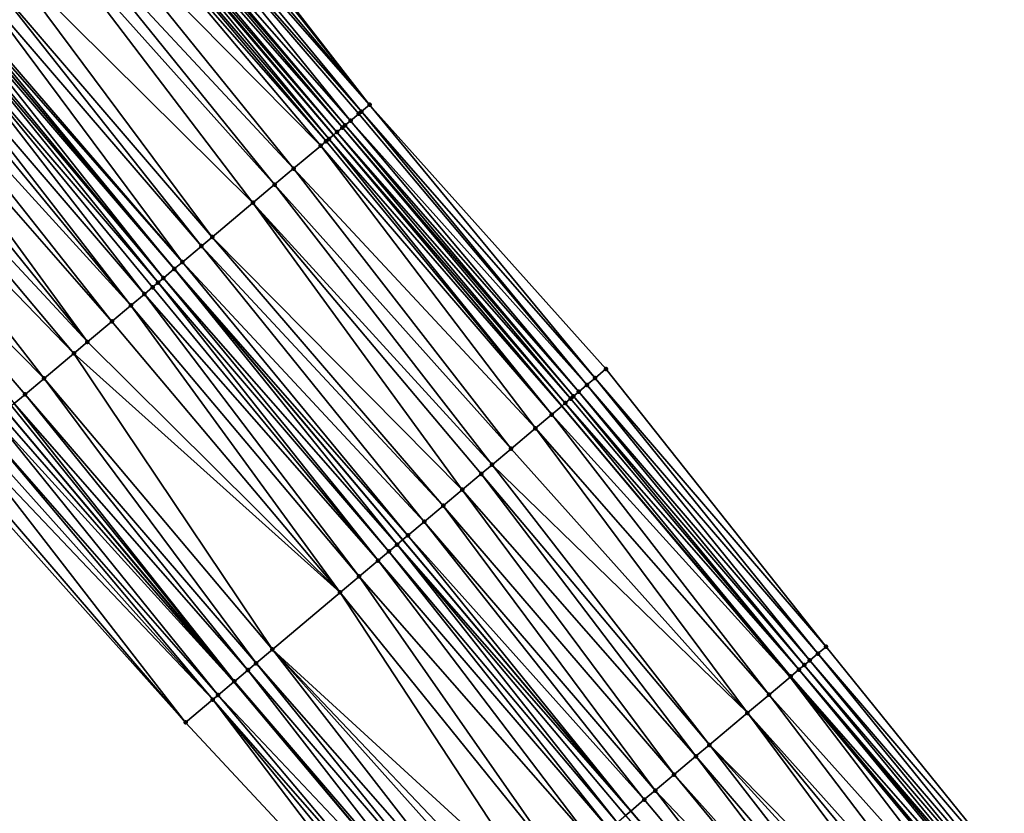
# Model space of a CAD drawing. Header units: feet. Extents: x 2004186 to 2014793, y 836912 to 864902.
# Tile 456 of 656: x 2008087 to 2008142, y 851136 to 851181. Entities that reach past the tile are written whole.
import ezdxf

# ---------------------------------------------------------------- set-up
doc = ezdxf.new("R2010")
doc.units = ezdxf.units.FT
doc.header["$LTSCALE"] = 100
doc.header["$MEASUREMENT"] = 0
for name, color, linetype, lineweight in [('EP_Travel Lane', 5, 'Continuous', 40), ('GPL_Skip Line', 2, 'Continuous', 40), ('Road Shots', 4, 'Continuous', 200), ('Road X-Section', 30, 'Continuous', 13)]:
    doc.layers.add(name, color=color, linetype=linetype, lineweight=lineweight)
doc.layers.add('I-77 SB_MM21-27-Surface-Border', color=7, linetype='Continuous')
doc.layers.add('I-77 SB_MM21-27-Surface-TIN', color=7, linetype='Continuous')

msp = doc.modelspace()

# ---------------------------------------------------------------- linework, layer by layer
at = {"layer": 'EP_Travel Lane'}
for points in [[(2008168.975943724, 851098.1519563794, 431.4982138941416), (2008156.096774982, 851113.4519299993, 431.5766778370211), (2008143.21474056, 851128.7505422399, 431.6521320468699), (2008130.332736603, 851144.0491183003, 431.7395682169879), (2008117.450719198, 851159.3477103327, 431.8216904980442), (2008104.568692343, 851174.6463135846, 431.9001265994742), (2008091.686671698, 851189.9449094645, 431.9809875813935), (2008078.804630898, 851205.2435292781, 432.0539081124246), (2008065.922593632, 851220.5421448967, 432.1282099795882), (2008053.047098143, 851235.83065197, 432.1888794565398), (2008040.16320563, 851251.1277078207, 432.2679132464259), (2008027.279285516, 851266.4247964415, 432.3348183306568), (2008014.395405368, 851281.7218376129, 432.4192990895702), (2008001.5114632, 851297.0189524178, 432.476463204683), (2007988.627579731, 851312.3159975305, 432.5595114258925), (2007975.73898233, 851327.6280326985, 432.6249434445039), (2007962.876371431, 851342.9429631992, 432.7072219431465)], [(2008137.537942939, 851097.8331091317, 431.5089048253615), (2008124.675411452, 851113.1481783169, 431.575924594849), (2008111.81300933, 851128.4630934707, 431.6940132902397), (2008098.950484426, 851143.7781548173, 431.7636693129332), (2008086.087955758, 851159.0932206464, 431.8318016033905), (2008073.225452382, 851174.40825636, 431.9099365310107), (2008060.362915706, 851189.723331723, 431.9749316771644), (2008047.50041343, 851205.0383661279, 432.0535116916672), (2008034.631095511, 851220.3639636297, 432.1334732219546), (2008021.77051637, 851235.6806376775, 432.2042453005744), (2008008.909944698, 851250.9973028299, 432.2782814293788), (2007996.049402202, 851266.3139332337, 432.3652267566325), (2007983.188806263, 851281.6306272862, 432.4285804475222), (2007970.328254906, 851296.9472682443, 432.5115823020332), (2007957.471429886, 851312.2471085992, 432.5908229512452), (2007944.582377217, 851327.5398192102, 432.6646370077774), (2007931.693373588, 851342.8324716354, 432.7575893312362)]]:
    msp.add_polyline3d(points, dxfattribs=at)
at = {"layer": 'GPL_Skip Line'}
msp.add_polyline3d([(2008147.100408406, 851105.8798665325, 431.7113844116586), (2008134.222225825, 851121.1818336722, 431.7648427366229), (2008121.344210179, 851136.4836024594, 431.8840917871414), (2008108.466087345, 851151.7854986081, 431.9610968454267), (2008095.58793975, 851167.0874241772, 432.0283434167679), (2008082.709818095, 851182.3893189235, 432.1058136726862), (2008069.831709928, 851197.6911976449, 432.1885990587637), (2008056.953592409, 851212.9930874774, 432.2676991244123), (2008044.085184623, 851228.3031301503, 432.3476371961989), (2008031.222611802, 851243.6181908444, 432.4051257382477), (2008018.360092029, 851258.933188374, 432.4860234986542), (2008005.497594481, 851274.2481594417, 432.576728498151), (2007992.634994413, 851289.5632525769, 432.6221940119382), (2007979.772513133, 851304.878204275, 432.7200773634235), (2007966.90585172, 851320.1897797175, 432.7869067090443), (2007954.024274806, 851335.4887410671, 432.8691550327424)], dxfattribs=at)
at = {"layer": 'I-77 SB_MM21-27-Surface-Border', "color": 3, "linetype": 'ByBlock', "lineweight": -2}
for points in [[(2008135.776214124, 851096.3508253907, 431.4326714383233), (2008122.285934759, 851111.1376832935, 431.4796372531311), (2008109.86700663, 851126.8257662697, 431.6096192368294), (2008096.223667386, 851141.4838892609, 431.6409532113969), (2008082.886435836, 851156.3994964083, 431.6988415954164), (2008069.549164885, 851171.3151503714, 431.7412308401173), (2008056.517974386, 851186.4883208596, 431.7994881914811), (2008043.48677521, 851201.6615016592, 431.8543413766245), (2008030.606952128, 851216.9851245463, 431.9389049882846), (2008017.744442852, 851232.3001095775, 432.0244525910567), (2008005.035125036, 851247.7436729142, 432.127716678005), (2007992.325728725, 851263.1873297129, 432.1963884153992), (2007980.229009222, 851279.1454057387, 432.2968142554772), (2007966.906955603, 851294.0746200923, 432.3422845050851), (2007954.206657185, 851309.4991080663, 432.4166527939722), (2007943.161217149, 851326.3435795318, 432.5948221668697), (2007928.902533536, 851340.4834130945, 432.6035310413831)], [(2007977.767407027, 851329.336725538, 432.475256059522), (2007990.798725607, 851314.140096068, 432.4224696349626), (2008004.120595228, 851299.2111007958, 432.2957558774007), (2008016.983180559, 851283.8960252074, 432.2437961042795), (2008029.998765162, 851268.7097567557, 432.1247981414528), (2008042.861319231, 851253.3947183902, 432.0590101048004), (2008053.120732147, 851235.8925228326, 432.1827313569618), (2008068.582184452, 851222.7816445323, 431.8991331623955), (2008081.460352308, 851207.4796948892, 431.8398852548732), (2008094.338488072, 851192.1777833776, 431.7679758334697), (2008106.604688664, 851176.3605705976, 431.7532943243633), (2008119.941802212, 851161.4451036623, 431.6488435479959), (2008132.360941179, 851145.7567701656, 431.6019749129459), (2008144.933063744, 851130.197262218, 431.5407028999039), (2008157.964156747, 851115.0242075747, 431.4439957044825), (2008171.606978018, 851100.3674021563, 431.3233325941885)]]:
    msp.add_polyline3d(points, dxfattribs=at)
at = {"layer": 'I-77 SB_MM21-27-Surface-TIN', "color": 128, "linetype": 'ByBlock', "lineweight": -2}
for points in [[(2008094.185500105, 851192.0489630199, 431.7806378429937), (2008093.726545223, 851191.6624912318, 431.8221778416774), (2008106.604688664, 851176.3605705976, 431.7532943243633)], [(2008094.338488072, 851192.1777833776, 431.7679758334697), (2008094.185500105, 851192.0489630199, 431.7806378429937), (2008106.604688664, 851176.3605705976, 431.7532943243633)], [(2008093.420566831, 851191.4048534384, 431.8465327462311), (2008092.961614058, 851191.0183791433, 431.8889042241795), (2008106.145705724, 851175.9741321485, 431.7837762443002)], [(2008093.726545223, 851191.6624912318, 431.8221778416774), (2008093.420566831, 851191.4048534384, 431.8465327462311), (2008106.604688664, 851176.3605705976, 431.7532943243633)], [(2008093.420566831, 851191.4048534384, 431.8465327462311), (2008106.145705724, 851175.9741321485, 431.7837762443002), (2008106.604688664, 851176.3605705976, 431.7532943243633)], [(2008092.961614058, 851191.0183791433, 431.8889042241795), (2008092.34965809, 851190.5031025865, 431.9379356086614), (2008105.533774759, 851175.4588258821, 431.842661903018)], [(2008092.961614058, 851191.0183791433, 431.8889042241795), (2008105.992716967, 851175.8453127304, 431.7961266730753), (2008106.145705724, 851175.9741321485, 431.7837762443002)], [(2008092.961614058, 851191.0183791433, 431.8889042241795), (2008105.533774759, 851175.4588258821, 431.842661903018), (2008105.992716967, 851175.8453127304, 431.7961266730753)], [(2008091.890658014, 851190.1166844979, 431.9616643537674), (2008091.686671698, 851189.9449094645, 431.9809875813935), (2008104.768790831, 851174.8147764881, 431.8885934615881)], [(2008092.19666246, 851190.374291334, 431.9475775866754), (2008091.890658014, 851190.1166844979, 431.9616643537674), (2008105.074802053, 851175.0723752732, 431.8771771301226)], [(2008091.890658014, 851190.1166844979, 431.9616643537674), (2008104.768790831, 851174.8147764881, 431.8885934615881), (2008105.074802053, 851175.0723752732, 431.8771771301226)], [(2008092.34965809, 851190.5031025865, 431.9379356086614), (2008092.19666246, 851190.374291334, 431.9475775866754), (2008105.227800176, 851175.2011835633, 431.8685177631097)], [(2008092.19666246, 851190.374291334, 431.9475775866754), (2008105.074802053, 851175.0723752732, 431.8771771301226), (2008105.227800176, 851175.2011835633, 431.8685177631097)], [(2008092.34965809, 851190.5031025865, 431.9379356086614), (2008105.227800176, 851175.2011835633, 431.8685177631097), (2008105.533774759, 851175.4588258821, 431.842661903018)], [(2008091.278678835, 851189.6014355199, 432.0015482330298), (2008090.972642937, 851189.3438660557, 432.0032392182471), (2008104.156788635, 851174.2995548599, 431.919405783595)], [(2008091.584691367, 851189.8590327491, 431.9906479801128), (2008091.278678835, 851189.6014355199, 432.0015482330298), (2008104.309797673, 851174.4283501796, 431.915048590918)], [(2008091.278678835, 851189.6014355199, 432.0015482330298), (2008104.156788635, 851174.2995548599, 431.919405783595), (2008104.309797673, 851174.4283501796, 431.915048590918)], [(2008091.584691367, 851189.8590327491, 431.9906479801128), (2008104.568692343, 851174.6463135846, 431.9001265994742), (2008091.686671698, 851189.9449094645, 431.9809875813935)], [(2008091.584691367, 851189.8590327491, 431.9906479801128), (2008104.309797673, 851174.4283501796, 431.915048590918), (2008104.568692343, 851174.6463135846, 431.9001265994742)], [(2008104.768790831, 851174.8147764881, 431.8885934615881), (2008091.686671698, 851189.9449094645, 431.9809875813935), (2008104.568692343, 851174.6463135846, 431.9001265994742)], [(2008090.972642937, 851189.3438660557, 432.0032392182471), (2008089.748529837, 851188.3135519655, 432.0220214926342), (2008103.850750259, 851174.041988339, 431.9201206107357)], [(2008090.972642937, 851189.3438660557, 432.0032392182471), (2008103.850750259, 851174.041988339, 431.9201206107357), (2008104.156788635, 851174.2995548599, 431.919405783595)], [(2008089.748529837, 851188.3135519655, 432.0220214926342), (2008088.677417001, 851187.4120436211, 432.0329881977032), (2008102.320613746, 851172.7540899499, 431.9455142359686)], [(2008089.748529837, 851188.3135519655, 432.0220214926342), (2008102.320613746, 851172.7540899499, 431.9455142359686), (2008103.850750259, 851174.041988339, 431.9201206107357)], [(2008088.677417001, 851187.4120436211, 432.0329881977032), (2008087.912328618, 851186.7681183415, 432.037752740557), (2008101.249508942, 851171.8525720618, 431.9596465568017)], [(2008088.677417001, 851187.4120436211, 432.0329881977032), (2008101.249508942, 851171.8525720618, 431.9596465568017), (2008102.320613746, 851172.7540899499, 431.9455142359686)], [(2008087.912328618, 851186.7681183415, 432.037752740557), (2008085.770093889, 851184.9651124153, 432.0561164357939), (2008100.02536746, 851170.8222916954, 431.9672430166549)], [(2008087.912328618, 851186.7681183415, 432.037752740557), (2008100.02536746, 851170.8222916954, 431.9672430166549), (2008101.249508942, 851171.8525720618, 431.9596465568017)], [(2008085.770093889, 851184.9651124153, 432.0561164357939), (2008084.69899199, 851184.0635910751, 432.0713936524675), (2008097.730140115, 851168.8904709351, 431.9964365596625)], [(2008085.770093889, 851184.9651124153, 432.0561164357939), (2008097.730140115, 851168.8904709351, 431.9964365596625), (2008100.02536746, 851170.8222916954, 431.9672430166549)], [(2008084.69899199, 851184.0635910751, 432.0713936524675), (2008084.086944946, 851183.5484227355, 432.0845309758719), (2008097.118088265, 851168.3753083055, 432.0076799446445)], [(2008084.69899199, 851184.0635910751, 432.0713936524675), (2008097.118088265, 851168.3753083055, 432.0076799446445), (2008097.730140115, 851168.8904709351, 431.9964365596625)], [(2008084.086944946, 851183.5484227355, 432.0845309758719), (2008083.015859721, 851182.646881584, 432.1063794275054), (2008096.047001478, 851167.4737690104, 432.0289125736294)], [(2008084.086944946, 851183.5484227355, 432.0845309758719), (2008096.047001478, 851167.4737690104, 432.0289125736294), (2008097.118088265, 851168.3753083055, 432.0076799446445)], [(2008082.556792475, 851182.2605433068, 432.1036358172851), (2008095.58793975, 851167.0874241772, 432.0283434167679), (2008082.709818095, 851182.3893189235, 432.1058136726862)], [(2008082.862843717, 851182.5180945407, 432.1079915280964), (2008082.709818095, 851182.3893189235, 432.1058136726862), (2008095.58793975, 851167.0874241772, 432.0283434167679)], [(2008083.015859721, 851182.646881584, 432.1063794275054), (2008082.862843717, 851182.5180945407, 432.1079915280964), (2008096.047001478, 851167.4737690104, 432.0289125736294)], [(2008082.862843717, 851182.5180945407, 432.1079915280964), (2008095.58793975, 851167.0874241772, 432.0283434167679), (2008096.047001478, 851167.4737690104, 432.0289125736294)], [(2008082.097741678, 851181.8741854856, 432.1073746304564), (2008081.638660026, 851181.487864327, 432.098953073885), (2008094.669792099, 851166.3147632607, 432.0176694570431)], [(2008082.250764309, 851182.0029646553, 432.1083740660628), (2008082.097741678, 851181.8741854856, 432.1073746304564), (2008094.975834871, 851166.5723245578, 432.0186873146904)], [(2008082.097741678, 851181.8741854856, 432.1073746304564), (2008094.669792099, 851166.3147632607, 432.0176694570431), (2008094.975834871, 851166.5723245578, 432.0186873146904)], [(2008082.556792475, 851182.2605433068, 432.1036358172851), (2008082.250764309, 851182.0029646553, 432.1083740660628), (2008094.975834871, 851166.5723245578, 432.0186873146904)], [(2008082.556792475, 851182.2605433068, 432.1036358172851), (2008094.975834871, 851166.5723245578, 432.0186873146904), (2008095.58793975, 851167.0874241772, 432.0283434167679)], [(2008081.638660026, 851181.487864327, 432.098953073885), (2008080.873513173, 851180.8440085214, 432.0806741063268), (2008093.904640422, 851165.6709131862, 431.9974896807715)], [(2008081.638660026, 851181.487864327, 432.098953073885), (2008094.363740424, 851166.0572125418, 432.0131429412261), (2008094.669792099, 851166.3147632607, 432.0176694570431)], [(2008081.638660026, 851181.487864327, 432.098953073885), (2008093.904640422, 851165.6709131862, 431.9974896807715), (2008094.363740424, 851166.0572125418, 432.0131429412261)], [(2008080.873513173, 851180.8440085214, 432.0806741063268), (2008080.414417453, 851180.4577040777, 432.0667084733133), (2008093.139485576, 851165.0270668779, 431.9760605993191)], [(2008080.873513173, 851180.8440085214, 432.0806741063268), (2008093.139485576, 851165.0270668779, 431.9760605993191), (2008093.904640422, 851165.6709131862, 431.9974896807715)], [(2008080.414417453, 851180.4577040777, 432.0667084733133), (2008079.649268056, 851179.8138512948, 432.0474269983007), (2008093.139485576, 851165.0270668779, 431.9760605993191)], [(2008079.649268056, 851179.8138512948, 432.0474269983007), (2008078.884129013, 851179.1699862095, 432.0322259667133), (2008092.068282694, 851164.1256655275, 431.9515390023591)], [(2008079.649268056, 851179.8138512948, 432.0474269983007), (2008092.068282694, 851164.1256655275, 431.9515390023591), (2008093.139485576, 851165.0270668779, 431.9760605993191)], [(2008078.884129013, 851179.1699862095, 432.0322259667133), (2008078.118996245, 851178.5261136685, 432.0194979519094), (2008090.691039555, 851162.9666998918, 431.9269906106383)], [(2008078.884129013, 851179.1699862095, 432.0322259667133), (2008090.691039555, 851162.9666998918, 431.9269906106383), (2008092.068282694, 851164.1256655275, 431.9515390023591)], [(2008078.118996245, 851178.5261136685, 432.0194979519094), (2008077.047797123, 851177.6247078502, 431.9964583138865), (2008090.691039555, 851162.9666998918, 431.9269906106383)], [(2008077.047797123, 851177.6247078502, 431.9964583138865), (2008075.976603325, 851176.7232957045, 431.9755173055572), (2008089.925890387, 851162.3228468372, 431.9077992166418)], [(2008077.047797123, 851177.6247078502, 431.9964583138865), (2008089.925890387, 851162.3228468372, 431.9077992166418), (2008090.691039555, 851162.9666998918, 431.9269906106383)], [(2008075.976603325, 851176.7232957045, 431.9755173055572), (2008074.140290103, 851175.1779951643, 431.9471067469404), (2008088.242580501, 851160.9063483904, 431.872784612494)], [(2008075.976603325, 851176.7232957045, 431.9755173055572), (2008088.242580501, 851160.9063483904, 431.872784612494), (2008089.925890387, 851162.3228468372, 431.9077992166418)], [(2008106.604688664, 851176.3605705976, 431.7532943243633), (2008106.145705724, 851175.9741321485, 431.7837762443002), (2008119.329871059, 851160.9297976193, 431.7076565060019)], [(2008106.604688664, 851176.3605705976, 431.7532943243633), (2008119.329871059, 851160.9297976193, 431.7076565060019), (2008119.941802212, 851161.4451036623, 431.6488435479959)], [(2008105.992716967, 851175.8453127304, 431.7961266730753), (2008105.533774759, 851175.4588258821, 431.842661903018), (2008118.87091313, 851160.543329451, 431.7479969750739)], [(2008106.145705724, 851175.9741321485, 431.7837762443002), (2008105.992716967, 851175.8453127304, 431.7961266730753), (2008118.87091313, 851160.543329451, 431.7479969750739)], [(2008106.145705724, 851175.9741321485, 431.7837762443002), (2008118.87091313, 851160.543329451, 431.7479969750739), (2008119.329871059, 851160.9297976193, 431.7076565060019)], [(2008074.140290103, 851175.1779951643, 431.9471067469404), (2008087.171417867, 851160.004899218, 431.8641248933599), (2008088.242580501, 851160.9063483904, 431.872784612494)], [(2008074.140290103, 851175.1779951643, 431.9471067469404), (2008086.559312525, 851159.4898001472, 431.8542867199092), (2008087.171417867, 851160.004899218, 431.8641248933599)], [(2008105.227800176, 851175.2011835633, 431.8685177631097), (2008105.074802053, 851175.0723752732, 431.8771771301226), (2008118.105949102, 851159.8992564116, 431.8017731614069)], [(2008105.533774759, 851175.4588258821, 431.842661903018), (2008105.227800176, 851175.2011835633, 431.8685177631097), (2008118.411942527, 851160.156876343, 431.7833422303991)], [(2008105.227800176, 851175.2011835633, 431.8685177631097), (2008118.105949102, 851159.8992564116, 431.8017731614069), (2008118.411942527, 851160.156876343, 431.7833422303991)], [(2008105.533774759, 851175.4588258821, 431.842661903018), (2008118.411942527, 851160.156876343, 431.7833422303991), (2008118.87091313, 851160.543329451, 431.7479969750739)], [(2008104.309797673, 851174.4283501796, 431.915048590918), (2008117.450719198, 851159.3477103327, 431.8216904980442), (2008104.568692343, 851174.6463135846, 431.9001265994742)], [(2008104.768790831, 851174.8147764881, 431.8885934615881), (2008104.568692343, 851174.6463135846, 431.9001265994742), (2008117.646922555, 851159.5128697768, 431.8150701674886)], [(2008117.646922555, 851159.5128697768, 431.8150701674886), (2008104.568692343, 851174.6463135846, 431.9001265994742), (2008117.450719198, 851159.3477103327, 431.8216904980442)], [(2008105.074802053, 851175.0723752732, 431.8771771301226), (2008104.768790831, 851174.8147764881, 431.8885934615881), (2008117.952943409, 851159.7704571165, 431.8074493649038)], [(2008104.768790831, 851174.8147764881, 431.8885934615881), (2008117.646922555, 851159.5128697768, 431.8150701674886), (2008117.952943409, 851159.7704571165, 431.8074493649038)], [(2008105.074802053, 851175.0723752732, 431.8771771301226), (2008117.952943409, 851159.7704571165, 431.8074493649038), (2008118.105949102, 851159.8992564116, 431.8017731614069)], [(2008103.850750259, 851174.041988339, 431.9201206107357), (2008102.320613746, 851172.7540899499, 431.9455142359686), (2008115.963820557, 851158.0961243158, 431.8619905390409)], [(2008104.156788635, 851174.2995548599, 431.919405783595), (2008103.850750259, 851174.041988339, 431.9201206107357), (2008116.881887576, 851158.868881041, 431.8408841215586)], [(2008103.850750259, 851174.041988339, 431.9201206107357), (2008115.963820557, 851158.0961243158, 431.8619905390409), (2008116.881887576, 851158.868881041, 431.8408841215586)], [(2008104.309797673, 851174.4283501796, 431.915048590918), (2008104.156788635, 851174.2995548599, 431.919405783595), (2008116.881887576, 851158.868881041, 431.8408841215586)], [(2008104.309797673, 851174.4283501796, 431.915048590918), (2008116.881887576, 851158.868881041, 431.8408841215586), (2008117.450719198, 851159.3477103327, 431.8216904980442)], [(2008102.320613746, 851172.7540899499, 431.9455142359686), (2008101.249508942, 851171.8525720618, 431.9596465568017), (2008114.586691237, 851156.9370234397, 431.8823026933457)], [(2008102.320613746, 851172.7540899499, 431.9455142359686), (2008114.586691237, 851156.9370234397, 431.8823026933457), (2008115.963820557, 851158.0961243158, 431.8619905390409)], [(2008101.249508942, 851171.8525720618, 431.9596465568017), (2008100.02536746, 851170.8222916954, 431.9672430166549), (2008113.515569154, 851156.0355260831, 431.8896275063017)], [(2008101.249508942, 851171.8525720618, 431.9596465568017), (2008113.515569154, 851156.0355260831, 431.8896275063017), (2008114.586691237, 851156.9370234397, 431.8823026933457)], [(2008100.02536746, 851170.8222916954, 431.9672430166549), (2008097.730140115, 851168.8904709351, 431.9964365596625), (2008111.832400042, 851154.6188603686, 431.9100971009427)], [(2008100.02536746, 851170.8222916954, 431.9672430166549), (2008112.903510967, 851155.5203709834, 431.8983747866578), (2008113.515569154, 851156.0355260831, 431.8896275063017)], [(2008100.02536746, 851170.8222916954, 431.9672430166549), (2008111.832400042, 851154.6188603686, 431.9100971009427), (2008112.903510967, 851155.5203709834, 431.8983747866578)], [(2008097.730140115, 851168.8904709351, 431.9964365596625), (2008097.118088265, 851168.3753083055, 432.0076799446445), (2008110.761294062, 851153.7173438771, 431.9237686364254)], [(2008097.730140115, 851168.8904709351, 431.9964365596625), (2008110.761294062, 851153.7173438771, 431.9237686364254), (2008111.832400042, 851154.6188603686, 431.9100971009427)], [(2008097.118088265, 851168.3753083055, 432.0076799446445), (2008096.047001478, 851167.4737690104, 432.0289125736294), (2008109.690204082, 851152.8158083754, 431.9437455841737)], [(2008097.118088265, 851168.3753083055, 432.0076799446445), (2008109.690204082, 851152.8158083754, 431.9437455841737), (2008110.761294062, 851153.7173438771, 431.9237686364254)], [(2008096.047001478, 851167.4737690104, 432.0289125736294), (2008095.58793975, 851167.0874241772, 432.0283434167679), (2008108.772121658, 851152.0430699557, 431.9587803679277)], [(2008096.047001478, 851167.4737690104, 432.0289125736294), (2008108.772121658, 851152.0430699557, 431.9587803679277), (2008109.690204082, 851152.8158083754, 431.9437455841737)], [(2008094.975834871, 851166.5723245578, 432.0186873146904), (2008108.160053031, 851151.5279272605, 431.9634133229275), (2008095.58793975, 851167.0874241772, 432.0283434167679)], [(2008108.160053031, 851151.5279272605, 431.9634133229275), (2008108.466087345, 851151.7854986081, 431.9610968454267), (2008095.58793975, 851167.0874241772, 432.0283434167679)], [(2008108.772121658, 851152.0430699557, 431.9587803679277), (2008095.58793975, 851167.0874241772, 432.0283434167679), (2008108.466087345, 851151.7854986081, 431.9610968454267)], [(2008094.669792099, 851166.3147632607, 432.0176694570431), (2008094.363740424, 851166.0572125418, 432.0131429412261), (2008107.088878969, 851150.6264916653, 431.9502526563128)], [(2008094.975834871, 851166.5723245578, 432.0186873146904), (2008094.669792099, 851166.3147632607, 432.0176694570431), (2008107.700986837, 851151.1415877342, 431.9610851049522)], [(2008094.669792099, 851166.3147632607, 432.0176694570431), (2008107.088878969, 851150.6264916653, 431.9502526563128), (2008107.700986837, 851151.1415877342, 431.9610851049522)], [(2008094.975834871, 851166.5723245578, 432.0186873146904), (2008107.700986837, 851151.1415877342, 431.9610851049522), (2008108.160053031, 851151.5279272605, 431.9634133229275)], [(2008093.904640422, 851165.6709131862, 431.9974896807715), (2008093.139485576, 851165.0270668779, 431.9760605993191), (2008106.017664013, 851149.7251046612, 431.9209751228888)], [(2008094.363740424, 851166.0572125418, 432.0131429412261), (2008093.904640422, 851165.6709131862, 431.9974896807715), (2008107.088878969, 851150.6264916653, 431.9502526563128)], [(2008093.904640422, 851165.6709131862, 431.9974896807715), (2008106.017664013, 851149.7251046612, 431.9209751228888), (2008107.088878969, 851150.6264916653, 431.9502526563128)], [(2008093.139485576, 851165.0270668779, 431.9760605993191), (2008092.068282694, 851164.1256655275, 431.9515390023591), (2008104.946463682, 851148.8237002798, 431.8974613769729)], [(2008093.139485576, 851165.0270668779, 431.9760605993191), (2008104.946463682, 851148.8237002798, 431.8974613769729), (2008106.017664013, 851149.7251046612, 431.9209751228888)], [(2008092.068282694, 851164.1256655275, 431.9515390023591), (2008090.691039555, 851162.9666998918, 431.9269906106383), (2008104.946463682, 851148.8237002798, 431.8974613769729)], [(2008090.691039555, 851162.9666998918, 431.9269906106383), (2008089.925890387, 851162.3228468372, 431.9077992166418), (2008104.946463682, 851148.8237002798, 431.8974613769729)], [(2008089.925890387, 851162.3228468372, 431.9077992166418), (2008088.242580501, 851160.9063483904, 431.872784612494), (2008101.12075999, 851145.604384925, 431.8181249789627)], [(2008089.925890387, 851162.3228468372, 431.9077992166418), (2008101.12075999, 851145.604384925, 431.8181249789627), (2008104.946463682, 851148.8237002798, 431.8974613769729)], [(2008119.941802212, 851161.4451036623, 431.6488435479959), (2008119.329871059, 851160.9297976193, 431.7076565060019), (2008132.360941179, 851145.7567701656, 431.6019749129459)], [(2008088.242580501, 851160.9063483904, 431.872784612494), (2008087.171417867, 851160.004899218, 431.8641248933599), (2008100.202600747, 851144.8317377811, 431.8028848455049)], [(2008088.242580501, 851160.9063483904, 431.872784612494), (2008100.202600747, 851144.8317377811, 431.8028848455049), (2008101.12075999, 851145.604384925, 431.8181249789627)], [(2008119.329871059, 851160.9297976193, 431.7076565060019), (2008118.87091313, 851160.543329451, 431.7479969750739), (2008131.901984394, 851145.3703006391, 431.6427650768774)], [(2008119.329871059, 851160.9297976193, 431.7076565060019), (2008131.901984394, 851145.3703006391, 431.6427650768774), (2008132.360941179, 851145.7567701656, 431.6019749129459)], [(2008118.411942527, 851160.156876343, 431.7833422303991), (2008118.105949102, 851159.8992564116, 431.8017731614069), (2008131.137041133, 851144.7262029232, 431.7047247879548)], [(2008118.87091313, 851160.543329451, 431.7479969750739), (2008118.411942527, 851160.156876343, 431.7833422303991), (2008131.443027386, 851144.9838313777, 431.6834674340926)], [(2008118.411942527, 851160.156876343, 431.7833422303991), (2008131.137041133, 851144.7262029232, 431.7047247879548), (2008131.443027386, 851144.9838313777, 431.6834674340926)], [(2008118.87091313, 851160.543329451, 431.7479969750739), (2008131.443027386, 851144.9838313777, 431.6834674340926), (2008131.901984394, 851145.3703006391, 431.6427650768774)], [(2008087.171417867, 851160.004899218, 431.8641248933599), (2008086.559312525, 851159.4898001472, 431.8542867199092), (2008099.743511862, 851144.4454252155, 431.7916141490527)], [(2008087.171417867, 851160.004899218, 431.8641248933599), (2008099.743511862, 851144.4454252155, 431.7916141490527), (2008100.202600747, 851144.8317377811, 431.8028848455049)], [(2008117.952943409, 851159.7704571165, 431.8074493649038), (2008117.646922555, 851159.5128697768, 431.8150701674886), (2008130.831043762, 851144.4685876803, 431.7216001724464)], [(2008118.105949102, 851159.8992564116, 431.8017731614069), (2008117.952943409, 851159.7704571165, 431.8074493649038), (2008130.831043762, 851144.4685876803, 431.7216001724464)], [(2008118.105949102, 851159.8992564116, 431.8017731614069), (2008130.831043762, 851144.4685876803, 431.7216001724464), (2008131.137041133, 851144.7262029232, 431.7047247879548)], [(2008085.794115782, 851158.8460036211, 431.8163456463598), (2008098.950484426, 851143.7781548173, 431.7636693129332), (2008086.087955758, 851159.0932206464, 431.8318016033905)], [(2008086.406277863, 851159.3610352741, 431.8485453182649), (2008086.087955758, 851159.0932206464, 431.8318016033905), (2008098.978342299, 851143.8015963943, 431.7643867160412)], [(2008098.978342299, 851143.8015963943, 431.7643867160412), (2008086.087955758, 851159.0932206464, 431.8318016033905), (2008098.950484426, 851143.7781548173, 431.7636693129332)], [(2008086.559312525, 851159.4898001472, 431.8542867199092), (2008086.406277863, 851159.3610352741, 431.8485453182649), (2008098.978342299, 851143.8015963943, 431.7643867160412)], [(2008086.559312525, 851159.4898001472, 431.8542867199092), (2008098.978342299, 851143.8015963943, 431.7643867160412), (2008099.743511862, 851144.4454252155, 431.7916141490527)], [(2008116.881887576, 851158.868881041, 431.8408841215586), (2008130.332736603, 851144.0491183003, 431.7395682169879), (2008117.450719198, 851159.3477103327, 431.8216904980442)], [(2008117.646922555, 851159.5128697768, 431.8150701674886), (2008117.450719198, 851159.3477103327, 431.8216904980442), (2008130.37202659, 851144.0821899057, 431.7385913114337)], [(2008130.37202659, 851144.0821899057, 431.7385913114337), (2008117.450719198, 851159.3477103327, 431.8216904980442), (2008130.332736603, 851144.0491183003, 431.7395682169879)], [(2008117.646922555, 851159.5128697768, 431.8150701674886), (2008130.37202659, 851144.0821899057, 431.7385913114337), (2008130.831043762, 851144.4685876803, 431.7216001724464)], [(2008085.488045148, 851158.588475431, 431.8043467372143), (2008084.875927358, 851158.073391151, 431.7896025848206), (2008098.06016173, 851143.0289745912, 431.7407414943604)], [(2008085.794115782, 851158.8460036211, 431.8163456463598), (2008085.488045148, 851158.588475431, 431.8043467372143), (2008098.950484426, 851143.7781548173, 431.7636693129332)], [(2008085.488045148, 851158.588475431, 431.8043467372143), (2008098.06016173, 851143.0289745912, 431.7407414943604), (2008098.950484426, 851143.7781548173, 431.7636693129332)], [(2008116.881887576, 851158.868881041, 431.8408841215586), (2008115.963820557, 851158.0961243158, 431.8619905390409), (2008129.147943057, 851143.051840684, 431.7690269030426)], [(2008116.881887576, 851158.868881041, 431.8408841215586), (2008129.147943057, 851143.051840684, 431.7690269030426), (2008130.332736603, 851144.0491183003, 431.7395682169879)], [(2008084.875927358, 851158.073391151, 431.7896025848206), (2008084.416831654, 851157.6870866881, 431.7756432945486), (2008097.754086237, 851142.7714521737, 431.7268285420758)], [(2008084.875927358, 851158.073391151, 431.7896025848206), (2008097.754086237, 851142.7714521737, 431.7268285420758), (2008098.06016173, 851143.0289745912, 431.7407414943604)], [(2008115.963820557, 851158.0961243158, 431.8619905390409), (2008114.586691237, 851156.9370234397, 431.8823026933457), (2008127.923829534, 851142.0215270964, 431.7876432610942)], [(2008115.963820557, 851158.0961243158, 431.8619905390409), (2008127.923829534, 851142.0215270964, 431.7876432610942), (2008129.147943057, 851143.051840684, 431.7690269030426)], [(2008084.416831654, 851157.6870866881, 431.7756432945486), (2008083.957722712, 851157.3007979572, 431.7564659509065), (2008097.754086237, 851142.7714521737, 431.7268285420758)], [(2008083.957722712, 851157.3007979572, 431.7564659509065), (2008083.192512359, 851156.6570176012, 431.71316146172), (2008096.223667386, 851141.4838892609, 431.6409532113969)], [(2008083.957722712, 851157.3007979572, 431.7564659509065), (2008096.223667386, 851141.4838892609, 431.6409532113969), (2008097.754086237, 851142.7714521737, 431.7268285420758)], [(2008114.586691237, 851156.9370234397, 431.8823026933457), (2008113.515569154, 851156.0355260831, 431.8896275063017), (2008127.923829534, 851142.0215270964, 431.7876432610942)], [(2008083.192512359, 851156.6570176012, 431.71316146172), (2008082.886435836, 851156.3994964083, 431.6988415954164), (2008096.223667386, 851141.4838892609, 431.6409532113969)], [(2008113.515569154, 851156.0355260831, 431.8896275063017), (2008112.903510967, 851155.5203709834, 431.8983747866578), (2008125.781616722, 851140.2184951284, 431.8146461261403)], [(2008113.515569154, 851156.0355260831, 431.8896275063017), (2008125.781616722, 851140.2184951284, 431.8146461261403), (2008127.923829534, 851142.0215270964, 431.7876432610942)], [(2008112.903510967, 851155.5203709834, 431.8983747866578), (2008111.832400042, 851154.6188603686, 431.9100971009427), (2008125.016544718, 851139.5745503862, 431.8258666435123)], [(2008112.903510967, 851155.5203709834, 431.8983747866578), (2008125.016544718, 851139.5745503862, 431.8258666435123), (2008125.781616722, 851140.2184951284, 431.8146461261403)], [(2008111.832400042, 851154.6188603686, 431.9100971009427), (2008110.761294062, 851153.7173438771, 431.9237686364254), (2008123.7924266, 851138.5442422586, 431.842671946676)], [(2008111.832400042, 851154.6188603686, 431.9100971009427), (2008123.7924266, 851138.5442422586, 431.842671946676), (2008125.016544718, 851139.5745503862, 431.8258666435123)], [(2008110.761294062, 851153.7173438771, 431.9237686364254), (2008109.690204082, 851152.8158083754, 431.9437455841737), (2008122.721345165, 851137.6426966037, 431.8660147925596)], [(2008110.761294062, 851153.7173438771, 431.9237686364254), (2008122.721345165, 851137.6426966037, 431.8660147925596), (2008123.7924266, 851138.5442422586, 431.842671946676)], [(2008109.690204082, 851152.8158083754, 431.9437455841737), (2008108.772121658, 851152.0430699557, 431.9587803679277), (2008122.109292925, 851137.1275344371, 431.8771050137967)], [(2008109.690204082, 851152.8158083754, 431.9437455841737), (2008122.109292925, 851137.1275344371, 431.8771050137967), (2008122.721345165, 851137.6426966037, 431.8660147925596)], [(2008108.160053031, 851151.5279272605, 431.9634133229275), (2008121.344210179, 851136.4836024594, 431.8840917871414), (2008108.466087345, 851151.7854986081, 431.9610968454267)], [(2008108.772121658, 851152.0430699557, 431.9587803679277), (2008108.466087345, 851151.7854986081, 431.9610968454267), (2008121.344210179, 851136.4836024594, 431.8840917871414)], [(2008108.772121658, 851152.0430699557, 431.9587803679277), (2008121.344210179, 851136.4836024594, 431.8840917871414), (2008122.109292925, 851137.1275344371, 431.8771050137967)], [(2008108.160053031, 851151.5279272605, 431.9634133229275), (2008107.700986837, 851151.1415877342, 431.9610851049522), (2008120.579117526, 851135.8396822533, 431.8871741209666)], [(2008108.160053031, 851151.5279272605, 431.9634133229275), (2008121.038177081, 851136.2260296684, 431.8868864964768), (2008121.344210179, 851136.4836024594, 431.8840917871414)], [(2008108.160053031, 851151.5279272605, 431.9634133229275), (2008120.579117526, 851135.8396822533, 431.8871741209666), (2008121.038177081, 851136.2260296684, 431.8868864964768)], [(2008107.700986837, 851151.1415877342, 431.9610851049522), (2008107.088878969, 851150.6264916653, 431.9502526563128), (2008120.120040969, 851135.4533550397, 431.88076118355)], [(2008107.700986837, 851151.1415877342, 431.9610851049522), (2008120.120040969, 851135.4533550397, 431.88076118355), (2008120.579117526, 851135.8396822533, 431.8871741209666)], [(2008107.088878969, 851150.6264916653, 431.9502526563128), (2008106.017664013, 851149.7251046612, 431.9209751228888), (2008119.201861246, 851134.6807322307, 431.8574480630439)], [(2008107.088878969, 851150.6264916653, 431.9502526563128), (2008119.201861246, 851134.6807322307, 431.8574480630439), (2008120.120040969, 851135.4533550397, 431.88076118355)], [(2008106.017664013, 851149.7251046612, 431.9209751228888), (2008104.946463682, 851148.8237002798, 431.8974613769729), (2008117.518535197, 851133.2642529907, 431.8160639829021)], [(2008106.017664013, 851149.7251046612, 431.9209751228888), (2008117.518535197, 851133.2642529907, 431.8160639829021), (2008119.201861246, 851134.6807322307, 431.8574480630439)], [(2008104.946463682, 851148.8237002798, 431.8974613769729), (2008101.12075999, 851145.604384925, 431.8181249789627), (2008115.988259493, 851131.9765199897, 431.7866019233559)], [(2008104.946463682, 851148.8237002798, 431.8974613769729), (2008115.988259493, 851131.9765199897, 431.7866019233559), (2008117.518535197, 851133.2642529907, 431.8160639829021)], [(2008132.360941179, 851145.7567701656, 431.6019749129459), (2008131.901984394, 851145.3703006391, 431.6427650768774), (2008144.933063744, 851130.197262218, 431.5407028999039)], [(2008101.12075999, 851145.604384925, 431.8181249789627), (2008100.202600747, 851144.8317377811, 431.8028848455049), (2008113.386784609, 851129.7873812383, 431.7340783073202)], [(2008101.12075999, 851145.604384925, 431.8181249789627), (2008114.917041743, 851131.075136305, 431.7562215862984), (2008115.988259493, 851131.9765199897, 431.7866019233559)], [(2008101.12075999, 851145.604384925, 431.8181249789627), (2008114.457959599, 851130.6888157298, 431.7476067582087), (2008114.917041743, 851131.075136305, 431.7562215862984)], [(2008101.12075999, 851145.604384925, 431.8181249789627), (2008113.386784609, 851129.7873812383, 431.7340783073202), (2008114.457959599, 851130.6888157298, 431.7476067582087)], [(2008131.901984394, 851145.3703006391, 431.6427650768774), (2008131.443027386, 851144.9838313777, 431.6834674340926), (2008144.474130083, 851129.8107652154, 431.5906064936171)], [(2008131.901984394, 851145.3703006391, 431.6427650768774), (2008144.474130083, 851129.8107652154, 431.5906064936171), (2008144.933063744, 851130.197262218, 431.5407028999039)], [(2008100.202600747, 851144.8317377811, 431.8028848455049), (2008099.743511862, 851144.4454252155, 431.7916141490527), (2008112.774676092, 851129.272285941, 431.7229889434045)], [(2008100.202600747, 851144.8317377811, 431.8028848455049), (2008112.774676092, 851129.272285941, 431.7229889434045), (2008113.386784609, 851129.7873812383, 431.7340783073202)], [(2008131.137041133, 851144.7262029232, 431.7047247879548), (2008130.831043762, 851144.4685876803, 431.7216001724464), (2008143.862171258, 851129.2954920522, 431.6385126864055)], [(2008131.443027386, 851144.9838313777, 431.6834674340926), (2008131.137041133, 851144.7262029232, 431.7047247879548), (2008144.168160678, 851129.553116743, 431.6185036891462)], [(2008131.137041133, 851144.7262029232, 431.7047247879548), (2008143.862171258, 851129.2954920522, 431.6385126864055), (2008144.168160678, 851129.553116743, 431.6185036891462)], [(2008131.443027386, 851144.9838313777, 431.6834674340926), (2008144.168160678, 851129.553116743, 431.6185036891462), (2008144.474130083, 851129.8107652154, 431.5906064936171)], [(2008099.743511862, 851144.4454252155, 431.7916141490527), (2008098.978342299, 851143.8015963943, 431.7643867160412), (2008112.009517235, 851128.6284443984, 431.6999798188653)], [(2008099.743511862, 851144.4454252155, 431.7916141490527), (2008112.009517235, 851128.6284443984, 431.6999798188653), (2008112.774676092, 851129.272285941, 431.7229889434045)], [(2008129.147943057, 851143.051840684, 431.7690269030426), (2008142.485048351, 851128.1363835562, 431.6613500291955), (2008130.332736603, 851144.0491183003, 431.7395682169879)], [(2008130.37202659, 851144.0821899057, 431.7385913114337), (2008130.332736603, 851144.0491183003, 431.7395682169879), (2008143.21474056, 851128.7505422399, 431.6521320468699)], [(2008143.097107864, 851128.6515370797, 431.6531264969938), (2008143.21474056, 851128.7505422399, 431.6521320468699), (2008130.332736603, 851144.0491183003, 431.7395682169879)], [(2008143.097107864, 851128.6515370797, 431.6531264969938), (2008130.332736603, 851144.0491183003, 431.7395682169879), (2008142.485048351, 851128.1363835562, 431.6613500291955)], [(2008130.831043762, 851144.4685876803, 431.7216001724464), (2008130.37202659, 851144.0821899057, 431.7385913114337), (2008143.556158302, 851129.0378953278, 431.6492457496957)], [(2008130.37202659, 851144.0821899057, 431.7385913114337), (2008143.21474056, 851128.7505422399, 431.6521320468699), (2008143.556158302, 851129.0378953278, 431.6492457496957)], [(2008130.831043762, 851144.4685876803, 431.7216001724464), (2008143.709168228, 851129.1666895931, 431.6452381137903), (2008143.862171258, 851129.2954920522, 431.6385126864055)], [(2008130.831043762, 851144.4685876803, 431.7216001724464), (2008143.556158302, 851129.0378953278, 431.6492457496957), (2008143.709168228, 851129.1666895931, 431.6452381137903)], [(2008098.06016173, 851143.0289745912, 431.7407414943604), (2008111.81300933, 851128.4630934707, 431.6940132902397), (2008098.950484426, 851143.7781548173, 431.7636693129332)], [(2008098.978342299, 851143.8015963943, 431.7643867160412), (2008098.950484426, 851143.7781548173, 431.7636693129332), (2008111.81300933, 851128.4630934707, 431.6940132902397)], [(2008098.978342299, 851143.8015963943, 431.7643867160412), (2008111.81300933, 851128.4630934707, 431.6940132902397), (2008112.009517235, 851128.6284443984, 431.6999798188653)], [(2008098.06016173, 851143.0289745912, 431.7407414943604), (2008097.754086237, 851142.7714521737, 431.7268285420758), (2008110.938294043, 851127.7270671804, 431.6674544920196)], [(2008098.06016173, 851143.0289745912, 431.7407414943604), (2008110.938294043, 851127.7270671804, 431.6674544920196), (2008111.81300933, 851128.4630934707, 431.6940132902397)], [(2008129.147943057, 851143.051840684, 431.7690269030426), (2008127.923829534, 851142.0215270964, 431.7876432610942), (2008141.260922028, 851127.1060851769, 431.6749219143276)], [(2008129.147943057, 851143.051840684, 431.7690269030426), (2008141.260922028, 851127.1060851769, 431.6749219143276), (2008142.485048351, 851128.1363835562, 431.6613500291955)], [(2008097.754086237, 851142.7714521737, 431.7268285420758), (2008096.223667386, 851141.4838892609, 431.6409532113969), (2008109.86700663, 851126.8257662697, 431.6096192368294)], [(2008097.754086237, 851142.7714521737, 431.7268285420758), (2008110.479179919, 851127.3407846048, 431.6462358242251), (2008110.938294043, 851127.7270671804, 431.6674544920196)], [(2008097.754086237, 851142.7714521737, 431.7268285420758), (2008109.86700663, 851126.8257662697, 431.6096192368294), (2008110.479179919, 851127.3407846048, 431.6462358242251)], [(2008127.923829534, 851142.0215270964, 431.7876432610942), (2008125.781616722, 851140.2184951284, 431.8146461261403), (2008139.883801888, 851125.9469733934, 431.6988496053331)], [(2008127.923829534, 851142.0215270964, 431.7876432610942), (2008140.648864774, 851126.5909289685, 431.6840359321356), (2008141.260922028, 851127.1060851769, 431.6749219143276)], [(2008127.923829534, 851142.0215270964, 431.7876432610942), (2008139.883801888, 851125.9469733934, 431.6988496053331), (2008140.648864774, 851126.5909289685, 431.6840359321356)], [(2008125.781616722, 851140.2184951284, 431.8146461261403), (2008125.016544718, 851139.5745503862, 431.8258666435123), (2008138.047611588, 851124.4015267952, 431.7188855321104)], [(2008125.781616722, 851140.2184951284, 431.8146461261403), (2008139.271734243, 851125.4318295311, 431.7038686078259), (2008139.883801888, 851125.9469733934, 431.6988496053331)], [(2008125.781616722, 851140.2184951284, 431.8146461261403), (2008138.047611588, 851124.4015267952, 431.7188855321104), (2008139.271734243, 851125.4318295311, 431.7038686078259)], [(2008125.016544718, 851139.5745503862, 431.8258666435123), (2008123.7924266, 851138.5442422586, 431.842671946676), (2008137.129491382, 851123.628833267, 431.7190290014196)], [(2008125.016544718, 851139.5745503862, 431.8258666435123), (2008137.129491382, 851123.628833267, 431.7190290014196), (2008138.047611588, 851124.4015267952, 431.7188855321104)], [(2008123.7924266, 851138.5442422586, 431.842671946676), (2008122.721345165, 851137.6426966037, 431.8660147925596), (2008136.517427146, 851123.1136853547, 431.7253912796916)], [(2008123.7924266, 851138.5442422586, 431.842671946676), (2008136.517427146, 851123.1136853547, 431.7253912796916), (2008137.129491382, 851123.628833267, 431.7190290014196)], [(2008122.721345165, 851137.6426966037, 431.8660147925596), (2008122.109292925, 851137.1275344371, 431.8771050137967), (2008134.987304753, 851121.8257701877, 431.7563509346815)], [(2008122.721345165, 851137.6426966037, 431.8660147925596), (2008134.987304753, 851121.8257701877, 431.7563509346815), (2008136.517427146, 851123.1136853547, 431.7253912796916)], [(2008122.109292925, 851137.1275344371, 431.8771050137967), (2008121.344210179, 851136.4836024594, 431.8840917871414), (2008134.987304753, 851121.8257701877, 431.7563509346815)], [(2008121.038177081, 851136.2260296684, 431.8868864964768), (2008134.222225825, 851121.1818336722, 431.7648427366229), (2008121.344210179, 851136.4836024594, 431.8840917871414)], [(2008134.987304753, 851121.8257701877, 431.7563509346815), (2008121.344210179, 851136.4836024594, 431.8840917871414), (2008134.222225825, 851121.1818336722, 431.7648427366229)]]:
    msp.add_3dface(points, dxfattribs=at)
at = {"layer": 'Road Shots', "lineweight": 100}
for p in [(2008106.604688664, 851176.3605705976, 431.7532943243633), (2008105.992716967, 851175.8453127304, 431.7961266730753), (2008106.145705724, 851175.9741321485, 431.7837762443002), (2008105.227800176, 851175.2011835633, 431.8685177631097), (2008105.533774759, 851175.4588258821, 431.842661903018), (2008104.768790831, 851174.8147764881, 431.8885934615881), (2008105.074802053, 851175.0723752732, 431.8771771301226), (2008103.850750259, 851174.041988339, 431.9201206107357), (2008104.156788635, 851174.2995548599, 431.919405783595), (2008104.309797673, 851174.4283501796, 431.915048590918), (2008102.320613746, 851172.7540899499, 431.9455142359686), (2008101.249508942, 851171.8525720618, 431.9596465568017), (2008100.02536746, 851170.8222916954, 431.9672430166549), (2008097.730140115, 851168.8904709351, 431.9964365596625), (2008097.118088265, 851168.3753083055, 432.0076799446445), (2008096.047001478, 851167.4737690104, 432.0289125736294), (2008095.58793975, 851167.0874241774, 432.0283434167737), (2008094.669792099, 851166.3147632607, 432.0176694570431), (2008094.975834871, 851166.5723245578, 432.0186873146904), (2008093.904640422, 851165.6709131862, 431.9974896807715), (2008094.363740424, 851166.0572125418, 432.0131429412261), (2008093.139485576, 851165.0270668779, 431.9760605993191), (2008092.068282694, 851164.1256655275, 431.9515390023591), (2008090.691039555, 851162.9666998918, 431.9269906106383), (2008089.925890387, 851162.3228468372, 431.9077992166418), (2008119.941802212, 851161.4451036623, 431.6488435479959), (2008088.242580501, 851160.9063483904, 431.872784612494), (2008119.329871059, 851160.9297976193, 431.7076565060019), (2008118.411942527, 851160.156876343, 431.7833422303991), (2008118.87091313, 851160.543329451, 431.7479969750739), (2008087.171417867, 851160.004899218, 431.8641248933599), (2008117.952943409, 851159.7704571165, 431.8074493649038), (2008118.105949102, 851159.8992564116, 431.8017731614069), (2008117.646922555, 851159.5128697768, 431.8150701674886), (2008116.881887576, 851158.868881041, 431.8408841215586), (2008115.963820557, 851158.0961243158, 431.8619905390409), (2008114.586691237, 851156.9370234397, 431.8823026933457), (2008113.515569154, 851156.0355260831, 431.8896275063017), (2008112.903510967, 851155.5203709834, 431.8983747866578), (2008111.832400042, 851154.6188603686, 431.9100971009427), (2008110.761294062, 851153.7173438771, 431.9237686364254), (2008109.690204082, 851152.8158083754, 431.9437455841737), (2008108.772121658, 851152.0430699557, 431.9587803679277), (2008108.160053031, 851151.5279272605, 431.9634133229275), (2008107.700986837, 851151.1415877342, 431.9610851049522), (2008107.088878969, 851150.6264916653, 431.9502526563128), (2008106.017664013, 851149.7251046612, 431.9209751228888), (2008104.946463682, 851148.8237002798, 431.8974613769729), (2008132.360941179, 851145.7567701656, 431.6019749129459), (2008101.12075999, 851145.604384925, 431.8181249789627), (2008131.901984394, 851145.3703006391, 431.6427650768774), (2008100.202600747, 851144.8317377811, 431.8028848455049), (2008131.137041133, 851144.7262029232, 431.7047247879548), (2008131.443027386, 851144.9838313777, 431.6834674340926), (2008099.743511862, 851144.4454252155, 431.7916141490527), (2008130.37202659, 851144.0821899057, 431.7385913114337), (2008130.831043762, 851144.4685876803, 431.7216001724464), (2008098.978342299, 851143.8015963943, 431.7643867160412), (2008098.06016173, 851143.0289745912, 431.7407414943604), (2008129.147943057, 851143.051840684, 431.7690269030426), (2008097.754086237, 851142.7714521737, 431.7268285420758), (2008127.923829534, 851142.0215270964, 431.7876432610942), (2008096.223667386, 851141.4838892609, 431.6409532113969), (2008125.781616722, 851140.2184951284, 431.8146461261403), (2008125.016544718, 851139.5745503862, 431.8258666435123), (2008123.7924266, 851138.5442422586, 431.842671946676), (2008122.721345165, 851137.6426966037, 431.8660147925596), (2008122.109292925, 851137.1275344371, 431.8771050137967)]:
    msp.add_point(p, dxfattribs=at)
at = {"layer": 'Road X-Section', "extrusion": (-0.6439059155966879, 0.7650945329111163, 0.003940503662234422), "elevation": -641779.6405666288, "flags": 128}
msp.add_lwpolyline([(-2084453.462093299, 2960.699241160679), (-2084454.262093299, 2960.722920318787), (-2084455.862093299, 2960.795016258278), (-2084456.262093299, 2960.808110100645), (-2084456.862093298, 2960.826916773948), (-2084457.262093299, 2960.839531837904), (-2084457.462093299, 2960.841151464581), (-2084457.662093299, 2960.839963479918), (-2084457.862093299, 2960.844927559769), (-2084458.062093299, 2960.855207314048), (-2084458.462093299, 2960.880138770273), (-2084458.662093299, 2960.889792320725), (-2084459.062093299, 2960.899520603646), (-2084459.462093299, 2960.905118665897), (-2084461.862093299, 2960.933529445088), (-2084463.262093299, 2960.954470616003), (-2084464.662093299, 2960.977510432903), (-2084465.662093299, 2960.990238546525), (-2084466.662093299, 2961.00543969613), (-2084467.662093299, 2961.024721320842), (-2084468.262093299, 2961.038687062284), (-2084469.262093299, 2961.056966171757), (-2084469.862093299, 2961.065387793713), (-2084470.062093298, 2961.066387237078), (-2084470.462093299, 2961.061648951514), (-2084470.862093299, 2961.066004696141), (-2084471.062093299, 2961.064392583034), (-2084472.462093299, 2961.042543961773), (-2084473.262093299, 2961.029406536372), (-2084474.662093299, 2961.014129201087), (-2084477.462093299, 2960.995765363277), (-2084478.462093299, 2960.991000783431), (-2084479.862093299, 2960.98003399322), (-2084481.462093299, 2960.961251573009), (-2084481.862093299, 2960.959560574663), (-2084482.262093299, 2960.948660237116), (-2084482.662093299, 2960.919676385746), (-2084483.062093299, 2960.905589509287), (-2084483.262093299, 2960.895947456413), (-2084484.062093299, 2960.846915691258), (-2084484.662093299, 2960.804543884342), (-2084485.062093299, 2960.780188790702), (-2084485.662093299, 2960.738648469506), (-2084485.862093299, 2960.725986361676)], dxfattribs=at)
at = {"layer": 'Road X-Section', "extrusion": (-0.6439059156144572, 0.7650945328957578, 0.003940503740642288), "elevation": -641799.6406153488, "flags": 128}
msp.add_lwpolyline([(-2084454.062078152, 2960.735712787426), (-2084454.462078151, 2960.750032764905), (-2084455.462078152, 2960.793337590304), (-2084456.062078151, 2960.812515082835), (-2084456.662078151, 2960.826474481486), (-2084457.462078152, 2960.841218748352), (-2084457.862078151, 2960.853217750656), (-2084458.662078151, 2960.885417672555), (-2084458.862078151, 2960.891159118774), (-2084459.662078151, 2960.900997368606), (-2084461.062078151, 2960.909657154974), (-2084463.262078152, 2960.944672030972), (-2084464.262078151, 2960.963863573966), (-2084466.062078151, 2960.98841215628), (-2084467.462078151, 2961.012933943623), (-2084468.462078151, 2961.034363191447), (-2084469.062078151, 2961.050016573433), (-2084469.462078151, 2961.054543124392), (-2084469.862078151, 2961.055560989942), (-2084470.662078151, 2961.065217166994), (-2084471.262078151, 2961.065786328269), (-2084472.662078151, 2961.044553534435), (-2084473.462078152, 2961.033310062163), (-2084476.462078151, 2961.004116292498), (-2084478.062078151, 2960.996519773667), (-2084479.462078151, 2960.982387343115), (-2084481.462078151, 2960.956993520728), (-2084481.862078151, 2960.956278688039), (-2084482.062078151, 2960.951921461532), (-2084482.662078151, 2960.925466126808), (-2084483.062078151, 2960.914049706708), (-2084483.262078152, 2960.905390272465), (-2084483.662078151, 2960.879534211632), (-2084484.262078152, 2960.832998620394), (-2084484.462078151, 2960.820648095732), (-2084485.062078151, 2960.790165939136)], dxfattribs=at)
at = {"layer": 'Road X-Section', "extrusion": (-0.6439059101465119, 0.7650945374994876, 0.00394050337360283), "elevation": -641819.6257168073, "flags": 128}
msp.add_lwpolyline([(-2084454.666665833, 2960.756340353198), (-2084456.666665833, 2960.8422163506), (-2084457.066665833, 2960.856129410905), (-2084458.266665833, 2960.879774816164), (-2084459.266665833, 2960.907002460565), (-2084459.866665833, 2960.918273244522), (-2084461.066665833, 2960.933513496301), (-2084466.066665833, 2961.012850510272), (-2084467.466665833, 2961.036364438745), (-2084468.866665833, 2961.065642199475), (-2084469.666665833, 2961.076474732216), (-2084470.266665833, 2961.078802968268), (-2084471.066665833, 2961.074169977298), (-2084472.266665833, 2961.059135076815), (-2084473.666665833, 2961.039157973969), (-2084475.066665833, 2961.02548633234), (-2084476.466665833, 2961.013763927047), (-2084477.266665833, 2961.005016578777), (-2084478.666665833, 2960.997691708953), (-2084480.466665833, 2960.977379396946), (-2084481.666665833, 2960.956272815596), (-2084482.666665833, 2960.930458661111), (-2084483.066665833, 2960.922837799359), (-2084483.266665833, 2960.917161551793), (-2084483.666665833, 2960.898730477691), (-2084484.266665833, 2960.863384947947), (-2084484.866665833, 2960.823044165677), (-2084485.666665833, 2960.764230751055)], dxfattribs=at)
at = {"layer": 'Road X-Section', "extrusion": (-0.6439059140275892, 0.7650945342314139, 0.003940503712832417), "elevation": -641839.6362919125, "flags": 128}
msp.add_lwpolyline([(-2084455.6634093, 2960.804076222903), (-2084456.4634093, 2960.840693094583), (-2084457.0634093, 2960.861911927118), (-2084458.4634093, 2960.894437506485), (-2084459.4634093, 2960.917446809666), (-2084460.2634093, 2960.928536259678), (-2084461.6634093, 2960.942064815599), (-2084462.2634093, 2960.950679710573), (-2084463.6634093, 2960.981060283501), (-2084465.6634093, 2961.010522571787), (-2084467.8634093, 2961.051906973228), (-2084469.0634093, 2961.075220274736), (-2084469.6634093, 2961.081633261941), (-2084470.2634093, 2961.08134563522), (-2084471.6634093, 2961.071564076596), (-2084472.4634093, 2961.060473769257), (-2084473.8634093, 2961.037130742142), (-2084475.4634093, 2961.020325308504), (-2084476.4634093, 2961.009104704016), (-2084479.2634093, 2960.982101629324), (-2084480.8634093, 2960.963485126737), (-2084482.4634093, 2960.933049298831), (-2084483.0634093, 2960.916058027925), (-2084483.4634093, 2960.899182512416), (-2084483.8634093, 2960.877924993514), (-2084484.4634093, 2960.83722232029), (-2084485.0634093, 2960.796431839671)], dxfattribs=at)

doc.saveas('drawing.dxf')
